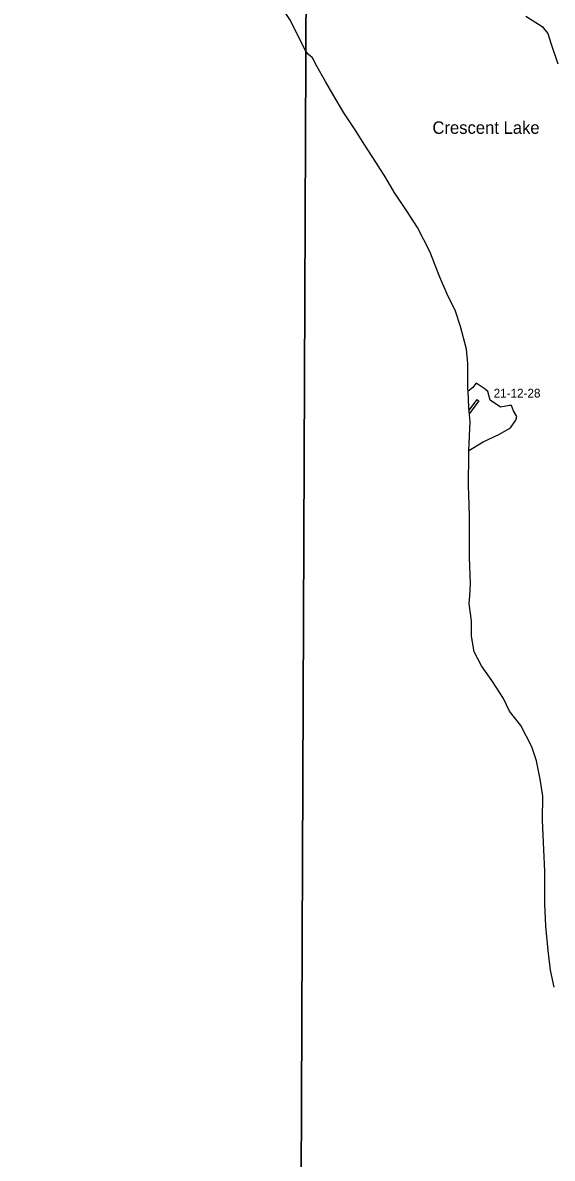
# Model space of a CAD drawing. Extents: x 457167 to 656239, y 1787309 to 1969297.
# Drawn here: x 489834 to 503466, y 1837814 to 1867028 of the extents above; entities that cross this region are included whole.
import ezdxf

# ---------------------------------------------------------------- set-up
doc = ezdxf.new("R2010")
doc.units = 0
for name, color, linetype in [('Level 10', 7, 'Continuous'), ('Level 2', 7, 'Continuous'), ('Level 39', 7, 'Continuous'), ('Level 41', 7, 'Continuous'), ('Level 5', 7, 'Continuous'), ('Level 63', 7, 'Continuous')]:
    doc.layers.add(name, color=color, linetype=linetype)

msp = doc.modelspace()

# ---------------------------------------------------------------- linework, layer by layer
at = {"layer": 'Level 10'}
msp.add_line((497124.19, 1866297.665), (497123.639, 1866298.447), dxfattribs=at)
for points in [[(497123.639, 1866298.447), (496709.624, 1867107.454), (496081.604, 1868063.461), (494965.57, 1869645.47), (494250.549, 1870686.476), (492400.493, 1873382.494), (491664.47, 1874590.503), (491481.464, 1874890.506), (490767.435, 1876616.522), (490594.426, 1877204.529), (490566.424, 1877406.531), (490544.421, 1877566.534), (490535.417, 1877940.539), (490559.411, 1878563.549), (490559.33, 1878566.652)], [(503517.006, 1842217.17), (503424.001, 1842653.175), (503361.994, 1843163.181), (503300.986, 1843781.19), (503270.98, 1844363.198), (503274.971, 1845199.211), (503244.964, 1845745.219), (503216.956, 1846509.23), (503218.949, 1847127.239), (503156.943, 1847563.245), (503063.936, 1848037.251), (502937.931, 1848401.254), (502653.92, 1848947.259), (502368.911, 1849312.261), (502210.905, 1849640.264), (501925.896, 1850078.266), (501847.893, 1850188.267), (501640.886, 1850479.269), (501451.88, 1850843.272), (501389.874, 1851243.277), (501390.87, 1851643.283), (501328.864, 1852080.289), (501342.862, 1852289.292), (501362.859, 1852589.297), (501333.851, 1853280.306), (501338.84, 1854335.322), (501317.834, 1854895.331), (501309.831, 1855098.333), (501313.822, 1855971.346), (501314.821, 1856001.346), (501315.821, 1856023.347), (501348.814, 1856771.359), (501327.811, 1857022.362), (501318.81, 1857135.364), (501297.805, 1857544.37), (501293.804, 1857617.371), (501288.802, 1857717.372), (501291.796, 1858262.38), (501260.792, 1858626.385), (501104.783, 1859208.391), (500978.777, 1859609.396), (500757.769, 1860046.4), (500568.761, 1860483.404), (500316.75, 1861139.411), (500000.737, 1861758.416), (499716.728, 1862196.419), (499399.717, 1862670.421), (499178.71, 1863035.425), (498925.701, 1863436.427), (498641.691, 1863873.43), (498388.683, 1864274.433), (498103.673, 1864712.436), (497819.663, 1865186.439), (497629.656, 1865514.441), (497377.647, 1865951.446), (497314.645, 1866097.446), (497282.644, 1866134.446), (497187.641, 1866207.446), (497124.191, 1866297.665)]]:
    msp.add_lwpolyline(points, dxfattribs=at)
at = {"layer": 'Level 39'}
for p, q in [((501525.792, 1857334.293), (501324.203, 1857066.784)), ((501573.711, 1857298.182), (501331.678, 1856977.006)), ((501525.792, 1857334.293), (501573.711, 1857298.182))]:
    msp.add_line(p, q, dxfattribs=at)
at = {"layer": 'Level 5'}
for points in [[(502785.396, 1867199.121), (503201.366, 1866931.021), (503350.83, 1866747.161), (503433.305, 1866471.767), (503606.763, 1865971.032)], [(501506.38, 1857756.061), (501408.163, 1857637.196), (501297.959, 1857544.562)], [(501316.136, 1856023.738), (501688.855, 1856243.282), (502103.502, 1856442.293), (502386.201, 1856602.58), (502531.866, 1856803.071), (502553.58, 1856896.801), (502470.783, 1857042.599), (502416.902, 1857175.915), (502364.383, 1857176.859), (502135.676, 1857139.26), (501863.311, 1857320.391), (501804.693, 1857539.182), (501735.233, 1857599.471), (501506.38, 1857756.061)]]:
    msp.add_lwpolyline(points, dxfattribs=at)
at = {"layer": 'Level 63'}
for points in [[(457166.97, 1833271.563), (496982.081, 1833080.334), (497176.54, 1878534.741), (457410.246, 1878726.517), (457166.97, 1833271.563)], [(496982.082, 1833080.334), (536796.8, 1832931.691), (536942.564, 1878385.707), (497176.541, 1878534.741), (496982.082, 1833080.334)]]:
    msp.add_lwpolyline(points, dxfattribs=at)

# ---------------------------------------------------------------- texts
at = {"layer": 'Level 2'}
msp.add_text('21-12-28', height=225, dxfattribs=at).set_placement((501957.371, 1857384.557))
at = {"layer": 'Level 41'}
msp.add_text('Crescent Lake', height=320, dxfattribs=at).set_placement((500380.635, 1864168.734))

doc.saveas('drawing.dxf')
